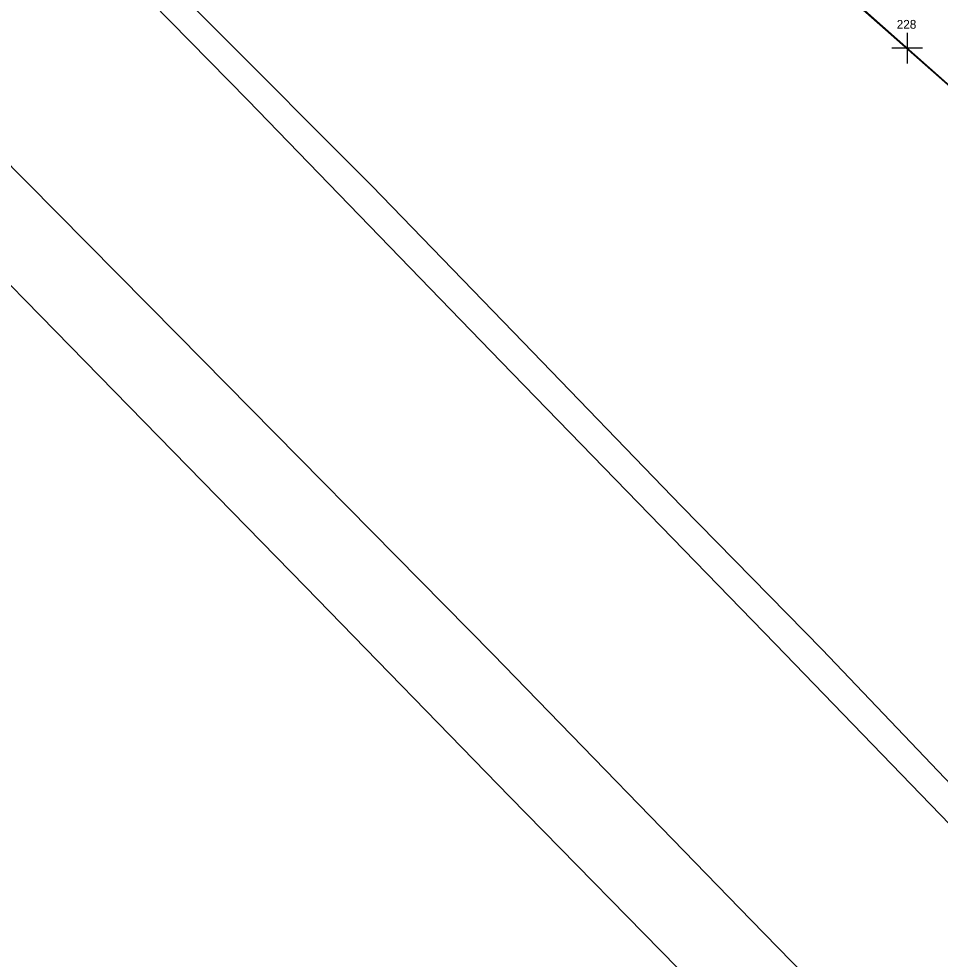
# Model space of a CAD drawing. Extents: x 2076109 to 2080761, y 592812 to 596750.
# Drawn here: x 2077623.8 to 2077728.7, y 595310.5 to 595417.5 of the extents above; entities that cross this region are included whole.
import ezdxf

# ---------------------------------------------------------------- set-up
doc = ezdxf.new("R2010")
doc.units = 0
for name, color, linetype in [('Default', 7, 'Continuous'), ('RD_EX_Misc', 7, 'Continuous'), ('RD_EX_Road', 7, 'Continuous'), ('RD_HC_Cl', 7, 'Continuous')]:
    doc.layers.add(name, color=color, linetype=linetype)

msp = doc.modelspace()

# ---------------------------------------------------------------- linework, layer by layer
at = {"layer": 'Default'}
for p, q in [((2077364.31, 595733.06), (2078453.96, 594769.07)), ((2077364.31, 595733.06), (2078453.96, 594769.07)), ((2077404.89, 595698.18), (2078420.27, 594797.03)), ((2077404.89, 595698.18), (2078420.27, 594797.03)), ((2077724.92, 595415.89), (2077724.92, 595412.39)), ((2077724.92, 595415.89), (2077724.92, 595412.39)), ((2077726.67, 595414.14), (2077723.17, 595414.14)), ((2077726.67, 595414.14), (2077723.17, 595414.14))]:
    msp.add_line(p, q, dxfattribs=at)
at = {"layer": 'RD_EX_Misc'}
for points in [[(2077850.7, 595201.63), (2077820.53, 595232.8), (2077790.22, 595263.88), (2077762.8, 595291.76), (2077736.42, 595318.96), (2077709.92, 595346.36), (2077678.72, 595378.46), (2077649.91, 595408.22), (2077612.46, 595446.3), (2077577.19, 595481.07), (2077550.3, 595507.41), (2077509.12, 595546.77), (2077481.37, 595572.73), (2077443, 595608.1), (2077400.67, 595646.86), (2077373.88, 595670.82), (2077334.03, 595706.37), (2077304.56, 595732)], [(2077850.7, 595201.63), (2077820.53, 595232.8), (2077790.22, 595263.88), (2077762.8, 595291.76), (2077736.42, 595318.96), (2077709.92, 595346.36), (2077678.72, 595378.46), (2077649.91, 595408.22), (2077612.46, 595446.3), (2077577.19, 595481.07), (2077550.3, 595507.41), (2077509.12, 595546.77), (2077481.37, 595572.73), (2077443, 595608.1), (2077400.67, 595646.86), (2077373.88, 595670.82), (2077334.03, 595706.37), (2077304.56, 595732)], [(2077812.69, 595205.74), (2077779.15, 595240.73), (2077743.86, 595277.34), (2077707.16, 595314.93), (2077677.78, 595345.17), (2077641.95, 595381.51), (2077607.57, 595416.21), (2077570.67, 595452.82), (2077540.71, 595482.36), (2077500.4, 595521.29), (2077469.88, 595550.44), (2077431.8, 595585.6), (2077401.7, 595612.91), (2077373.73, 595637.96), (2077342.22, 595666.06), (2077323.28, 595683.05), (2077307.69, 595696.83), (2077294.47, 595708.58)], [(2077812.69, 595205.74), (2077779.15, 595240.73), (2077743.86, 595277.34), (2077707.16, 595314.93), (2077677.78, 595345.17), (2077641.95, 595381.51), (2077607.57, 595416.21), (2077570.67, 595452.82), (2077540.71, 595482.36), (2077500.4, 595521.29), (2077469.88, 595550.44), (2077431.8, 595585.6), (2077401.7, 595612.91), (2077373.73, 595637.96), (2077342.22, 595666.06), (2077323.28, 595683.05), (2077307.69, 595696.83), (2077294.47, 595708.58)]]:
    msp.add_lwpolyline(points, dxfattribs=at)
at = {"layer": 'RD_EX_Road'}
for points in [[(2077277.58, 595711.76), (2077294.44, 595696.44), (2077316.48, 595676.87), (2077339.86, 595656.39), (2077363.23, 595635.78), (2077381.85, 595618.74), (2077401.46, 595601.04), (2077426.38, 595578.58), (2077449.29, 595557.26), (2077472.1, 595535.89), (2077492.72, 595516.55), (2077515.1, 595494.99), (2077537.08, 595473.82), (2077562.41, 595448.47), (2077584.67, 595425.87), (2077605.91, 595404.49), (2077629.68, 595380.24), (2077656.48, 595352.83), (2077679.73, 595328.95), (2077700.7, 595307.57), (2077723.07, 595284.36), (2077743.1, 595263.78)], [(2077277.58, 595711.76), (2077294.44, 595696.44), (2077316.48, 595676.87), (2077339.86, 595656.39), (2077363.23, 595635.78), (2077381.85, 595618.74), (2077401.46, 595601.04), (2077426.38, 595578.58), (2077449.29, 595557.26), (2077472.1, 595535.89), (2077492.72, 595516.55), (2077515.1, 595494.99), (2077537.08, 595473.82), (2077562.41, 595448.47), (2077584.67, 595425.87), (2077605.91, 595404.49), (2077629.68, 595380.24), (2077656.48, 595352.83), (2077679.73, 595328.95), (2077700.7, 595307.57), (2077723.07, 595284.36), (2077743.1, 595263.78)], [(2077730.76, 595329.44), (2077715.27, 595345.72), (2077699.26, 595362.02), (2077681.23, 595380.68), (2077664.01, 595398.47), (2077645.25, 595417.29), (2077624.4, 595438.11)], [(2077730.76, 595329.44), (2077715.27, 595345.72), (2077699.26, 595362.02), (2077681.23, 595380.68), (2077664.01, 595398.47), (2077645.25, 595417.29), (2077624.4, 595438.11)]]:
    msp.add_lwpolyline(points, dxfattribs=at)
at = {"layer": 'RD_HC_Cl'}
msp.add_line((2077404.89, 595698.18), (2077928.38, 595233.58), dxfattribs=at)
msp.add_line((2077404.89, 595698.18), (2077928.38, 595233.58), dxfattribs=at)

# ---------------------------------------------------------------- texts
at = {"layer": 'Default'}
msp.add_text('228', height=1, dxfattribs=at).set_placement((2077723.74, 595416.34))
msp.add_text('228', height=1, dxfattribs=at).set_placement((2077723.74, 595416.34))

doc.saveas('drawing.dxf')
